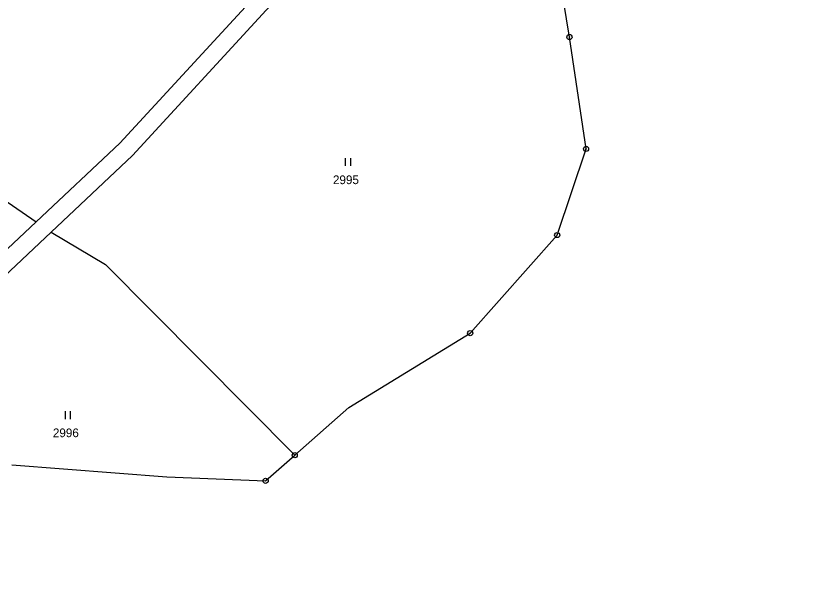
# Model space of a CAD drawing. Extents: x -504988 to -494607, y -1123820 to -1114018.
# Drawn here: x -497197.7 to -497042.8, y -1122375.2 to -1122262.3 of the extents above; entities that cross this region are included whole.
import ezdxf

# ---------------------------------------------------------------- set-up
doc = ezdxf.new("R2010")
doc.units = 0
for name, color, linetype in [('Hranice parcel', 7, 'Continuous'), ('Parcelní čísla', 7, 'Continuous'), ('Značky bodu BP', 7, 'Continuous'), ('Značky kultur', 7, 'Continuous')]:
    doc.layers.add(name, color=color, linetype=linetype)

msp = doc.modelspace()

# ---------------------------------------------------------------- linework, layer by layer
at = {"layer": 'Hranice parcel'}
msp.add_line((-497143.24, -1122348.09), (-497132.68, -1122338.79), dxfattribs=at)
for points in [[(-497042.77, -1122136.45), (-497050.94, -1122142.72), (-497056.97, -1122148.52), (-497064.4, -1122156.75), (-497074.13, -1122170.24), (-497080.87, -1122181.12), (-497095.94, -1122200.63), (-497113, -1122218.25), (-497128.27, -1122235.38), (-497151.37, -1122258.82), (-497177.39, -1122287.12), (-497193.76, -1122302.53)], [(-497190.78, -1122304.51), (-497174.9, -1122289.58), (-497148.79, -1122261.18), (-497125.71, -1122237.77), (-497110.44, -1122220.63), (-497093.28, -1122202.92), (-497078.02, -1122184)], [(-497091.97, -1122305.09), (-497086.33, -1122288.28), (-497089.58, -1122266.42), (-497095.71, -1122228.98), (-497084.41, -1122194.49), (-497078.02, -1122184)], [(-497230.22, -1122280.58), (-497200.23, -1122298.03), (-497193.76, -1122302.53)], [(-497193.76, -1122302.53), (-497211.65, -1122319.28), (-497220.01, -1122328.29)], [(-497276.57, -1122375.22), (-497272.24, -1122371.49), (-497266.82, -1122369.81), (-497241.19, -1122356.35), (-497230.92, -1122347.49), (-497223.63, -1122339.14), (-497217.31, -1122330.53), (-497209.16, -1122321.75), (-497190.78, -1122304.51)], [(-497190.78, -1122304.51), (-497180.19, -1122310.82), (-497143.24, -1122348.09)], [(-497132.68, -1122338.79), (-497108.96, -1122324.25), (-497091.97, -1122305.09)], [(-497198.49, -1122349.99), (-497168.18, -1122352.3), (-497148.91, -1122353.09), (-497143.24, -1122348.09)]]:
    msp.add_lwpolyline(points, dxfattribs=at)
at = {"layer": 'Značky bodu BP'}
for centre, radius in [((-497089.58, -1122266.42), 0.5), ((-497089.58, -1122266.42), 0.0303), ((-497086.33, -1122288.28), 0.5), ((-497086.33, -1122288.28), 0.0303), ((-497091.97, -1122305.09), 0.5), ((-497091.97, -1122305.09), 0.0303), ((-497108.96, -1122324.25), 0.5), ((-497108.96, -1122324.25), 0.0303), ((-497143.24, -1122348.09), 0.5), ((-497143.24, -1122348.09), 0.0303), ((-497148.91, -1122353.09), 0.5), ((-497148.91, -1122353.09), 0.0303)]:
    msp.add_circle(centre, radius, dxfattribs=at)
at = {"layer": 'Značky kultur'}
for p, q in [((-497133.3, -1122291.6), (-497133.3, -1122290.1)), ((-497132.3, -1122291.6), (-497132.3, -1122290.1)), ((-497188, -1122341.02), (-497188, -1122339.52)), ((-497187, -1122341.02), (-497187, -1122339.52))]:
    msp.add_line(p, q, dxfattribs=at)

# ---------------------------------------------------------------- texts
at = {"layer": 'Parcelní čísla'}
for s, p in [('2995', (-497135.76, -1122295.15)), ('2996', (-497190.46, -1122344.57))]:
    msp.add_text(s, height=1.7, dxfattribs=at).set_placement(p)

doc.saveas('drawing.dxf')
